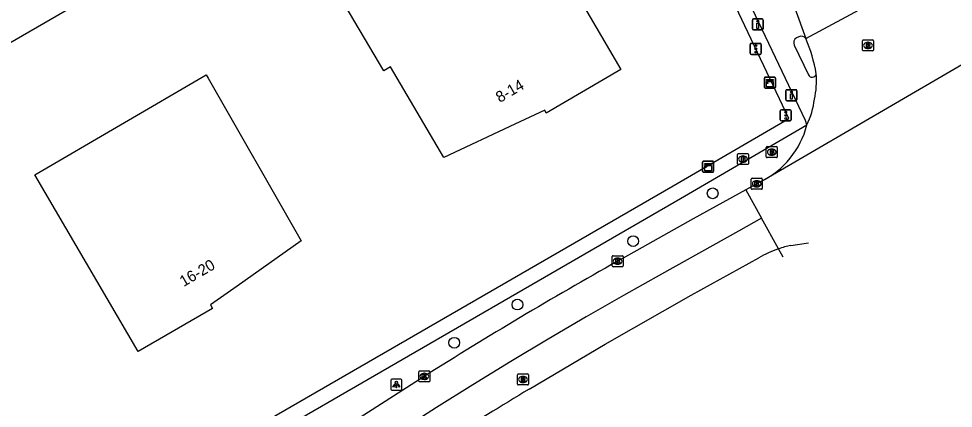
# Model space of a CAD drawing. Extents: x 157692 to 159670, y 381454 to 383289.
# Drawn here: x 159420.3 to 159505.2, y 382379.8 to 382415.2 of the extents above; entities that cross this region are included whole.
import ezdxf

# ---------------------------------------------------------------- set-up
doc = ezdxf.new("R2010")
doc.units = 0
for name, color, linetype in [('IMGEO_Boom', 7, 'Continuous'), ('IMGEO_Brandkraan', 7, 'Continuous'), ('IMGEO_Drukknoppaal', 7, 'Continuous'), ('IMGEO_Fietspad_gesloten', 7, 'Continuous'), ('IMGEO_Kast', 7, 'Continuous'), ('IMGEO_Kolk', 7, 'Continuous'), ('IMGEO_Lichtpunt', 7, 'Continuous'), ('IMGEO_Pand', 7, 'Continuous'), ('IMGEO_Pand_nummerreeks', 7, 'Continuous'), ('IMGEO_Rijbaan_lokaal_open', 7, 'Continuous'), ('IMGEO_Rijbaan_regionaal_gesloten', 7, 'Continuous'), ('IMGEO_Rioolput', 7, 'Continuous'), ('IMGEO_Verkeerseiland_gesloten', 7, 'Continuous'), ('IMGEO_Verkeersregelinstallatiepaal', 7, 'Continuous'), ('IMGEO_Voetpad_open', 7, 'Continuous')]:
    doc.layers.add(name, color=color, linetype=linetype)

msp = doc.modelspace()

# ---------------------------------------------------------------- linework, layer by layer
at = {"layer": 'IMGEO_Boom'}
for centre in [(159483.364, 382399.335), (159476.134, 382394.99), (159465.609, 382389.218), (159459.862, 382385.748)]:
    msp.add_circle(centre, 0.489, dxfattribs=at)
at = {"layer": 'IMGEO_Brandkraan'}
for p, q in [((159488.235, 382402.651), (159488.235, 382403.503)), ((159488.31, 382403.577), (159489.162, 382403.577)), ((159488.723, 382403.357), (159488.748, 382403.357)), ((159489.236, 382403.503), (159489.236, 382402.651)), ((159485.621, 382402.023), (159485.621, 382402.875)), ((159485.696, 382402.949), (159486.548, 382402.949)), ((159486.109, 382402.729), (159486.134, 382402.729)), ((159486.622, 382402.875), (159486.622, 382402.023)), ((159489.162, 382402.577), (159488.31, 382402.577)), ((159488.746, 382402.797), (159488.721, 382402.797)), ((159486.548, 382401.949), (159485.696, 382401.949)), ((159486.132, 382402.169), (159486.107, 382402.169))]:
    msp.add_line(p, q, dxfattribs=at)
for points in [[(159488.235, 382402.651), (159488.235, 382403.503)], [(159488.31, 382403.577), (159489.162, 382403.577)], [(159488.583, 382403.277), (159488.583, 382402.877), (159488.796, 382402.877)], [(159488.814, 382403.277), (159488.583, 382403.277)], [(159488.762, 382403.196), (159488.708, 382403.196), (159488.708, 382403.12)], [(159488.708, 382403.12), (159488.761, 382403.12)], [(159488.77, 382403.044), (159488.708, 382403.044), (159488.708, 382402.963)], [(159489.236, 382403.503), (159489.236, 382402.651)], [(159485.621, 382402.023), (159485.621, 382402.875)], [(159485.696, 382402.949), (159486.548, 382402.949)], [(159485.969, 382402.649), (159485.969, 382402.249), (159486.182, 382402.249)], [(159486.2, 382402.649), (159485.969, 382402.649)], [(159486.148, 382402.568), (159486.094, 382402.568), (159486.094, 382402.492)], [(159486.094, 382402.492), (159486.147, 382402.492)], [(159486.156, 382402.416), (159486.094, 382402.416), (159486.094, 382402.335)], [(159486.094, 382402.335), (159486.156, 382402.335)], [(159486.622, 382402.875), (159486.622, 382402.023)], [(159489.162, 382402.577), (159488.31, 382402.577)], [(159488.708, 382402.963), (159488.77, 382402.963)], [(159486.548, 382401.949), (159485.696, 382401.949)]]:
    msp.add_lwpolyline(points, dxfattribs=at)
for centre, radius, start, end in [((159488.312, 382403.501), 0.0765, 91.55205, 178.44795), ((159488.312, 382403.501), 0.0765, 91.55205, 178.44795), ((159488.763, 382403.158), 0.0379, 267.82845, 90.93552), ((159488.771, 382403.003), 0.0404, 269.87594, 90.50774), ((159488.818, 382403.132), 0.145, 59.4692, 91.53667), ((159488.843, 382403.179), 0.0922, 285.51372, 58.15012), ((159488.848, 382402.987), 0.105, 301.31148, 78.98903), ((159489.16, 382403.501), 0.0765, 1.55205, 88.44795), ((159489.16, 382403.501), 0.0765, 1.55205, 88.44795), ((159485.698, 382402.873), 0.0765, 91.55205, 178.44795), ((159485.698, 382402.873), 0.0765, 91.55205, 178.44795), ((159486.149, 382402.53), 0.0379, 267.82845, 90.93552), ((159486.157, 382402.375), 0.0404, 269.87594, 90.50774), ((159486.188, 382402.5), 0.251, 268.66757, 293.53466), ((159486.204, 382402.504), 0.145, 59.4692, 91.53667), ((159486.229, 382402.551), 0.0922, 285.51372, 58.15012), ((159486.234, 382402.359), 0.105, 301.31148, 78.98903), ((159486.546, 382402.873), 0.0765, 1.55205, 88.44795), ((159486.546, 382402.873), 0.0765, 1.55205, 88.44795), ((159488.312, 382402.653), 0.0765, 181.55205, 268.44795), ((159488.312, 382402.653), 0.0765, 181.55205, 268.44795), ((159488.802, 382403.128), 0.251, 268.66757, 293.53466), ((159489.16, 382402.653), 0.0765, 271.55205, 358.44795), ((159489.16, 382402.653), 0.0765, 271.55205, 358.44795), ((159485.698, 382402.025), 0.0765, 181.55205, 268.44795), ((159485.698, 382402.025), 0.0765, 181.55205, 268.44795), ((159486.546, 382402.025), 0.0765, 271.55205, 358.44795), ((159486.546, 382402.025), 0.0765, 271.55205, 358.44795)]:
    msp.add_arc(centre, radius, start, end, dxfattribs=at)
for centre, major_axis, ratio, start_param, end_param in [((159488.722, 382403.077), (-0.387, 0.002), 0.722429, 4.712389, 7.853982), ((159488.747, 382403.077), (-0.39, 0.002), 0.717154, 1.570796, 4.712389), ((159486.108, 382402.449), (-0.387, 0.002), 0.722429, 4.712389, 7.853982), ((159486.133, 382402.449), (-0.39, 0.002), 0.717154, 1.570796, 4.712389)]:
    msp.add_ellipse(centre, major_axis=major_axis, ratio=ratio, start_param=start_param, end_param=end_param, dxfattribs=at)
at = {"layer": 'IMGEO_Drukknoppaal'}
for p, q in [((159486.971, 382414.286), (159486.971, 382415.086)), ((159486.971, 382415.086), (159486.971, 382414.286)), ((159487.071, 382415.186), (159487.861, 382415.186)), ((159487.861, 382415.186), (159487.071, 382415.186)), ((159487.961, 382415.086), (159487.961, 382414.286)), ((159487.961, 382414.286), (159487.961, 382415.086)), ((159487.861, 382414.186), (159487.071, 382414.186)), ((159487.071, 382414.186), (159487.861, 382414.186)), ((159490.026, 382407.857), (159490.026, 382408.657)), ((159490.026, 382408.657), (159490.026, 382407.857)), ((159490.126, 382408.757), (159490.916, 382408.757)), ((159490.916, 382408.757), (159490.126, 382408.757)), ((159491.016, 382408.657), (159491.016, 382407.857)), ((159491.016, 382407.857), (159491.016, 382408.657)), ((159490.916, 382407.757), (159490.126, 382407.757)), ((159490.126, 382407.757), (159490.916, 382407.757))]:
    msp.add_line(p, q, dxfattribs=at)
for points in [[(159487.541, 382414.811), (159487.541, 382414.311), (159487.391, 382414.311), (159487.391, 382414.811), (159487.541, 382414.811)], [(159490.596, 382408.382), (159490.596, 382407.882), (159490.446, 382407.882), (159490.446, 382408.382), (159490.596, 382408.382)]]:
    msp.add_lwpolyline(points, dxfattribs=at)
for centre in [(159487.466, 382414.976), (159490.521, 382408.547)]:
    msp.add_circle(centre, 0.085, dxfattribs=at)
for centre, start, end in [((159487.071, 382415.086), 90, 180), ((159487.071, 382415.086), 90, 180), ((159487.861, 382415.086), 0, 90), ((159487.861, 382415.086), 360, 90), ((159487.071, 382414.286), 180, 270), ((159487.071, 382414.286), 180, 270), ((159487.861, 382414.286), 270, 0), ((159487.861, 382414.286), 270, 0), ((159490.126, 382408.657), 90, 180), ((159490.126, 382408.657), 90, 180), ((159490.916, 382408.657), 0, 90), ((159490.916, 382408.657), 360, 90), ((159490.126, 382407.857), 180, 270), ((159490.126, 382407.857), 180, 270), ((159490.916, 382407.857), 270, 0), ((159490.916, 382407.857), 270, 0)]:
    msp.add_arc(centre, 0.1, start, end, dxfattribs=at)
at = {"layer": 'IMGEO_Fietspad_gesloten'}
for points in [[(159491.927, 382405.55), (159491.806, 382405.951), (159486.052, 382418.064)], [(159491.21, 382413.575), (159490.991, 382413.474)], [(159490.784, 382412.805), (159492.064, 382410.112)]]:
    msp.add_lwpolyline(points, dxfattribs=at)
for centre, radius, start, end in [((159491.259, 382413.025), 0.523, 120.79985, 204.81423), ((159491.419, 382413.133), 0.489, 33.39913, 115.32325), ((159492.406, 382410.253), 0.37, 202.34871, 352.29955)]:
    msp.add_arc(centre, radius, start, end, dxfattribs=at)
at = {"layer": 'IMGEO_Kast'}
for p, q in [((159488.146, 382409.89), (159488.987, 382409.89)), ((159488.987, 382409.89), (159488.146, 382409.89)), ((159488.071, 382408.965), (159488.071, 382409.806)), ((159488.071, 382409.806), (159488.071, 382408.965)), ((159489.071, 382409.815), (159489.071, 382408.974)), ((159489.071, 382408.974), (159489.071, 382409.815)), ((159488.996, 382408.89), (159488.155, 382408.89)), ((159488.155, 382408.89), (159488.996, 382408.89)), ((159482.522, 382402.257), (159483.363, 382402.257)), ((159483.363, 382402.257), (159482.522, 382402.257)), ((159482.447, 382401.332), (159482.447, 382402.173)), ((159482.447, 382402.173), (159482.447, 382401.332)), ((159483.447, 382402.182), (159483.447, 382401.341)), ((159483.447, 382401.341), (159483.447, 382402.182)), ((159483.372, 382401.257), (159482.531, 382401.257)), ((159482.531, 382401.257), (159483.372, 382401.257))]:
    msp.add_line(p, q, dxfattribs=at)
for points in [[(159488.266, 382409.68), (159488.866, 382409.68), (159488.866, 382409.595), (159488.266, 382409.595), (159488.266, 382409.68)], [(159488.266, 382409.505), (159488.866, 382409.505), (159488.866, 382409.016), (159488.266, 382409.016), (159488.266, 382409.505)], [(159482.642, 382402.047), (159483.242, 382402.047), (159483.242, 382401.962), (159482.642, 382401.962), (159482.642, 382402.047)], [(159482.642, 382401.872), (159483.242, 382401.872), (159483.242, 382401.383), (159482.642, 382401.383), (159482.642, 382401.872)]]:
    msp.add_lwpolyline(points, dxfattribs=at)
for centre in [(159488.35, 382409.354), (159482.726, 382401.721)]:
    msp.add_circle(centre, 0.0377, dxfattribs=at)
for centre, start, end in [((159488.149, 382409.812), 92.4484, 184.28452), ((159488.149, 382409.812), 92.4484, 184.28452), ((159488.993, 382409.812), 2.4484, 94.28452), ((159488.993, 382409.812), 2.4484, 94.28452), ((159488.149, 382408.968), 182.4484, 274.28452), ((159488.149, 382408.968), 182.4484, 274.28452), ((159488.993, 382408.968), 272.4484, 4.28452), ((159488.993, 382408.968), 272.4484, 4.28452), ((159482.525, 382402.179), 92.4484, 184.28452), ((159482.525, 382402.179), 92.4484, 184.28452), ((159483.369, 382402.179), 2.4484, 94.28452), ((159483.369, 382402.179), 2.4484, 94.28452), ((159483.369, 382401.335), 272.4484, 4.28452), ((159483.369, 382401.335), 272.4484, 4.28452), ((159482.525, 382401.335), 182.4484, 274.28452), ((159482.525, 382401.335), 182.4484, 274.28452)]:
    msp.add_arc(centre, 0.0779, start, end, dxfattribs=at)
at = {"layer": 'IMGEO_Kolk'}
for p, q in [((159486.876, 382399.773), (159486.876, 382400.625)), ((159486.951, 382400.699), (159487.803, 382400.699)), ((159487.877, 382400.625), (159487.877, 382399.773)), ((159487.803, 382399.699), (159486.951, 382399.699)), ((159487.387, 382399.919), (159487.362, 382399.919)), ((159487.364, 382400.479), (159487.389, 382400.479)), ((159474.226, 382392.737), (159474.226, 382393.589)), ((159474.301, 382393.663), (159475.153, 382393.663)), ((159474.737, 382392.883), (159474.712, 382392.883)), ((159474.714, 382393.443), (159474.739, 382393.443)), ((159475.227, 382393.589), (159475.227, 382392.737)), ((159475.153, 382392.663), (159474.301, 382392.663)), ((159456.637, 382382.267), (159456.637, 382383.119)), ((159456.712, 382383.193), (159457.564, 382383.193)), ((159457.125, 382382.973), (159457.15, 382382.973)), ((159457.638, 382383.119), (159457.638, 382382.267)), ((159457.564, 382382.193), (159456.712, 382382.193)), ((159457.148, 382382.413), (159457.123, 382382.413))]:
    msp.add_line(p, q, dxfattribs=at)
for points in [[(159486.876, 382399.773), (159486.876, 382400.625)], [(159486.951, 382400.699), (159487.803, 382400.699)], [(159487.877, 382400.625), (159487.877, 382399.773)], [(159487.803, 382399.699), (159486.951, 382399.699)], [(159487.197, 382400.399), (159487.32, 382400.399), (159487.32, 382400.248), (159487.45, 382400.399), (159487.614, 382400.399), (159487.468, 382400.248), (159487.621, 382399.999), (159487.469, 382399.999), (159487.384, 382400.163), (159487.32, 382400.096), (159487.32, 382399.999), (159487.197, 382399.999), (159487.197, 382400.399)], [(159474.226, 382392.737), (159474.226, 382393.589)], [(159474.301, 382393.663), (159475.153, 382393.663)], [(159474.547, 382393.363), (159474.67, 382393.363), (159474.67, 382393.212), (159474.8, 382393.363), (159474.964, 382393.363), (159474.818, 382393.212), (159474.971, 382392.963), (159474.819, 382392.963), (159474.734, 382393.127), (159474.67, 382393.06), (159474.67, 382392.963), (159474.547, 382392.963), (159474.547, 382393.363)], [(159475.227, 382393.589), (159475.227, 382392.737)], [(159475.153, 382392.663), (159474.301, 382392.663)], [(159456.637, 382382.267), (159456.637, 382383.119)], [(159456.712, 382383.193), (159457.564, 382383.193)], [(159456.958, 382382.893), (159457.081, 382382.893), (159457.081, 382382.742), (159457.211, 382382.893), (159457.375, 382382.893), (159457.229, 382382.742), (159457.382, 382382.493), (159457.23, 382382.493), (159457.145, 382382.657), (159457.081, 382382.59), (159457.081, 382382.493), (159456.958, 382382.493), (159456.958, 382382.893)], [(159457.638, 382383.119), (159457.638, 382382.267)], [(159457.564, 382382.193), (159456.712, 382382.193)]]:
    msp.add_lwpolyline(points, dxfattribs=at)
for centre, start, end in [((159486.953, 382400.623), 91.55205, 178.44795), ((159486.953, 382400.623), 91.55205, 178.44795), ((159487.801, 382400.623), 1.55205, 88.44795), ((159487.801, 382400.623), 1.55205, 88.44795), ((159486.953, 382399.775), 181.55205, 268.44795), ((159486.953, 382399.775), 181.55205, 268.44795), ((159487.801, 382399.775), 271.55205, 358.44795), ((159487.801, 382399.775), 271.55205, 358.44795), ((159474.303, 382393.587), 91.55205, 178.44795), ((159474.303, 382393.587), 91.55205, 178.44795), ((159475.151, 382393.587), 1.55205, 88.44795), ((159475.151, 382393.587), 1.55205, 88.44795), ((159474.303, 382392.739), 181.55205, 268.44795), ((159474.303, 382392.739), 181.55205, 268.44795), ((159475.151, 382392.739), 271.55205, 358.44795), ((159475.151, 382392.739), 271.55205, 358.44795), ((159456.714, 382383.117), 91.55205, 178.44795), ((159456.714, 382383.117), 91.55205, 178.44795), ((159457.562, 382383.117), 1.55205, 88.44795), ((159457.562, 382383.117), 1.55205, 88.44795), ((159456.714, 382382.269), 181.55205, 268.44795), ((159456.714, 382382.269), 181.55205, 268.44795), ((159457.562, 382382.269), 271.55205, 358.44795), ((159457.562, 382382.269), 271.55205, 358.44795)]:
    msp.add_arc(centre, 0.0765, start, end, dxfattribs=at)
for centre, major_axis, ratio, start_param, end_param in [((159487.363, 382400.199), (-0.387, 0.002), 0.722429, 4.712389, 7.853982), ((159487.388, 382400.199), (-0.39, 0.002), 0.717154, 1.570796, 4.712389), ((159474.713, 382393.163), (-0.387, 0.002), 0.722429, 4.712389, 7.853982), ((159474.738, 382393.163), (-0.39, 0.002), 0.717154, 1.570796, 4.712389), ((159457.124, 382382.693), (-0.387, 0.002), 0.722429, 4.712389, 7.853982), ((159457.149, 382382.693), (-0.39, 0.002), 0.717154, 1.570796, 4.712389)]:
    msp.add_ellipse(centre, major_axis=major_axis, ratio=ratio, start_param=start_param, end_param=end_param, dxfattribs=at)
at = {"layer": 'IMGEO_Lichtpunt'}
for p, q in [((159454.101, 382382.346), (159454.101, 382381.539)), ((159454.101, 382382.346), (159454.101, 382381.539)), ((159455.003, 382382.441), (159454.195, 382382.441)), ((159455.003, 382382.441), (159454.195, 382382.441)), ((159455.097, 382381.539), (159455.097, 382382.346)), ((159455.097, 382381.539), (159455.097, 382382.346)), ((159454.195, 382381.445), (159455.003, 382381.445)), ((159454.195, 382381.445), (159455.003, 382381.445))]:
    msp.add_line(p, q, dxfattribs=at)
for points in [[(159454.475, 382382.01), (159454.514, 382381.982), (159454.326, 382381.72), (159454.288, 382381.747), (159454.475, 382382.01)], [(159454.577, 382381.962), (159454.624, 382381.962), (159454.624, 382381.64), (159454.577, 382381.64), (159454.577, 382381.962)], [(159454.687, 382381.982), (159454.725, 382382.009), (159454.912, 382381.747), (159454.873, 382381.719), (159454.687, 382381.982)]]:
    msp.add_lwpolyline(points, dxfattribs=at)
msp.add_circle((159454.6, 382382.144), 0.0994, dxfattribs=at)
for centre, start, end in [((159454.195, 382382.346), 90, 180), ((159454.195, 382382.346), 90, 180), ((159455.003, 382382.346), 0, 90), ((159455.003, 382382.346), 0, 90), ((159454.195, 382381.539), 180, 270), ((159454.195, 382381.539), 180, 270), ((159455.003, 382381.539), 270, 0), ((159455.003, 382381.539), 270, 360)]:
    msp.add_arc(centre, 0.0946, start, end, dxfattribs=at)
at = {"layer": 'IMGEO_Pand'}
for points in [[(159444.771, 382441.932), (159425.334, 382430.307), (159423.316, 382429.099), (159429.35, 382418.757), (159426.989, 382417.388), (159407.201, 382405.92), (159365.665, 382477.106), (159409.291, 382502.562), (159444.771, 382441.932)], [(159465.608, 382426.66), (159475.023, 382410.584), (159468.234, 382406.628), (159468.099, 382406.892), (159465.361, 382405.61), (159458.923, 382402.595), (159454.056, 382410.836), (159453.467, 382410.469), (159449.46, 382417.245), (159465.608, 382426.66)], [(159445.949, 382395.012), (159440.13, 382390.905), (159437.709, 382389.197), (159437.878, 382388.875), (159431.12, 382384.942), (159421.72, 382401.024), (159437.311, 382410.108), (159437.488, 382409.795), (159445.949, 382395.012)]]:
    msp.add_lwpolyline(points, dxfattribs=at)
at = {"layer": 'IMGEO_Rijbaan_lokaal_open'}
msp.add_lwpolyline([(159484.765, 382428.925), (159490.839, 382416.167), (159491.828, 382413.402)], dxfattribs=at)
at = {"layer": 'IMGEO_Rijbaan_regionaal_gesloten'}
for points in [[(159491.828, 382413.402), (159499.557, 382417.592)], [(159512.62, 382414.877), (159488.084, 382400.548), (159487.75, 382400.413)], [(159486.374, 382399.654), (159481.579, 382397.009), (159474.727, 382393.163)], [(159487.75, 382400.413), (159486.374, 382399.654)], [(159486.374, 382399.654), (159487.798, 382397.074)], [(159487.798, 382397.074), (159485.715, 382395.88), (159478.698, 382391.996), (159475.253, 382390.042), (159471.85, 382388.112), (159468.4, 382386.084), (159465.002, 382384.045), (159461.542, 382381.924), (159458.255, 382379.857), (159451.537, 382375.549)], [(159489.339, 382394.279), (159487.798, 382397.074)], [(159490.472, 382394.604), (159492.092, 382394.828)], [(159466.676, 382381.526), (159473.573, 382385.623), (159481.404, 382390.084), (159487.549, 382393.469)], [(159457.138, 382382.693), (159442.595, 382373.372), (159433.32, 382367.586), (159433.034, 382367.416)]]:
    msp.add_lwpolyline(points, dxfattribs=at)
for centre, radius, start, end in [((159480.046, 382408.186), 12.885, 9.00428, 23.87755), ((159485.659, 382409.511), 7.147, 346.88002, 5.55428), ((159485.334, 382408.772), 7.338, 333.95207, 353.08592), ((159484.328, 382407.462), 7.836, 295.89336, 345.87611), ((159492.87, 382384.106), 10.768, 102.86805, 109.14293), ((159492.878, 382384.076), 10.799, 109.12818, 119.56665), ((159662.754, 382057.279), 384.931, 119.24, 122.28716), ((159702.769, 381987.741), 459.136, 120.94475, 123.14855)]:
    msp.add_arc(centre, radius, start, end, dxfattribs=at)
at = {"layer": 'IMGEO_Rioolput'}
for p, q in [((159497.06, 382413.284), (159497.912, 382413.284)), ((159496.985, 382412.358), (159496.985, 382413.21)), ((159497.496, 382412.504), (159497.471, 382412.504)), ((159497.473, 382413.064), (159497.498, 382413.064)), ((159497.986, 382413.21), (159497.986, 382412.358)), ((159497.912, 382412.284), (159497.06, 382412.284)), ((159465.608, 382381.984), (159465.608, 382382.836)), ((159465.683, 382382.91), (159466.535, 382382.91)), ((159466.096, 382382.69), (159466.121, 382382.69)), ((159466.609, 382382.836), (159466.609, 382381.984)), ((159466.535, 382381.91), (159465.683, 382381.91)), ((159466.119, 382382.13), (159466.094, 382382.13))]:
    msp.add_line(p, q, dxfattribs=at)
for points in [[(159497.06, 382413.284), (159497.912, 382413.284)], [(159496.985, 382412.358), (159496.985, 382413.21)], [(159497.574, 382412.982), (159497.322, 382412.984), (159497.322, 382412.584)], [(159497.322, 382412.584), (159497.446, 382412.584), (159497.446, 382412.746), (159497.457, 382412.746)], [(159497.5, 382412.903), (159497.446, 382412.903), (159497.446, 382412.822)], [(159497.446, 382412.822), (159497.498, 382412.822)], [(159497.504, 382412.717), (159497.575, 382412.584), (159497.715, 382412.584), (159497.65, 382412.71)], [(159497.986, 382413.21), (159497.986, 382412.358)], [(159497.912, 382412.284), (159497.06, 382412.284)], [(159465.608, 382381.984), (159465.608, 382382.836)], [(159465.683, 382382.91), (159466.535, 382382.91)], [(159466.609, 382382.836), (159466.609, 382381.984)], [(159466.535, 382381.91), (159465.683, 382381.91)], [(159466.197, 382382.608), (159465.945, 382382.61), (159465.945, 382382.21)], [(159465.945, 382382.21), (159466.069, 382382.21), (159466.069, 382382.372), (159466.08, 382382.372)], [(159466.123, 382382.529), (159466.069, 382382.529), (159466.069, 382382.448)], [(159466.069, 382382.448), (159466.121, 382382.448)], [(159466.127, 382382.343), (159466.198, 382382.21), (159466.338, 382382.21), (159466.273, 382382.336)]]:
    msp.add_lwpolyline(points, dxfattribs=at)
for centre, radius, start, end in [((159497.062, 382413.208), 0.0765, 91.55205, 178.44795), ((159497.062, 382413.208), 0.0765, 91.55205, 178.44795), ((159497.91, 382413.208), 0.0765, 1.55205, 88.44795), ((159497.91, 382413.208), 0.0765, 1.55205, 88.44795), ((159497.456, 382412.693), 0.0533, 26.02933, 88.69889), ((159497.482, 382413.011), 0.19, 274.7715, 282.96867), ((159497.506, 382412.807), 0.0964, 77.00612, 93.18647), ((159497.52, 382412.864), 0.0378, 276.66336, 79.67722), ((159497.573, 382412.872), 0.109, 350.36119, 89.41601), ((159497.571, 382412.872), 0.112, 277.58423, 350.98172), ((159497.555, 382412.657), 0.108, 29.51342, 73.79051), ((159497.062, 382412.36), 0.0765, 181.55205, 268.44795), ((159497.062, 382412.36), 0.0765, 181.55205, 268.44795), ((159497.91, 382412.36), 0.0765, 271.55205, 358.44795), ((159497.91, 382412.36), 0.0765, 271.55205, 358.44795), ((159465.685, 382382.834), 0.0765, 91.55205, 178.44795), ((159465.685, 382382.834), 0.0765, 91.55205, 178.44795), ((159466.533, 382382.834), 0.0765, 1.55205, 88.44795), ((159466.533, 382382.834), 0.0765, 1.55205, 88.44795), ((159465.685, 382381.986), 0.0765, 181.55205, 268.44795), ((159465.685, 382381.986), 0.0765, 181.55205, 268.44795), ((159466.079, 382382.319), 0.0533, 26.02933, 88.69889), ((159466.105, 382382.637), 0.19, 274.7715, 282.96867), ((159466.129, 382382.433), 0.0964, 77.00612, 93.18647), ((159466.143, 382382.49), 0.0378, 276.66336, 79.67722), ((159466.196, 382382.498), 0.109, 350.36119, 89.41601), ((159466.194, 382382.498), 0.112, 277.58423, 350.98172), ((159466.178, 382382.283), 0.108, 29.51342, 73.79051), ((159466.533, 382381.986), 0.0765, 271.55205, 358.44795), ((159466.533, 382381.986), 0.0765, 271.55205, 358.44795)]:
    msp.add_arc(centre, radius, start, end, dxfattribs=at)
for centre, major_axis, ratio, start_param, end_param in [((159497.472, 382412.784), (-0.387, 0.002), 0.722429, 4.712389, 7.853982), ((159497.497, 382412.784), (-0.39, 0.002), 0.717154, 1.570796, 4.712389), ((159466.095, 382382.41), (-0.387, 0.002), 0.722429, 4.712389, 7.853982), ((159466.12, 382382.41), (-0.39, 0.002), 0.717154, 1.570796, 4.712389)]:
    msp.add_ellipse(centre, major_axis=major_axis, ratio=ratio, start_param=start_param, end_param=end_param, dxfattribs=at)
at = {"layer": 'IMGEO_Verkeerseiland_gesloten'}
msp.add_lwpolyline([(159489.771, 382393.517), (159489.339, 382394.279)], dxfattribs=at)
at = {"layer": 'IMGEO_Verkeersregelinstallatiepaal'}
for p, q in [((159486.786, 382412.069), (159486.786, 382412.869)), ((159486.786, 382412.869), (159486.786, 382412.069)), ((159486.886, 382412.969), (159487.676, 382412.969)), ((159487.676, 382412.969), (159486.886, 382412.969)), ((159487.776, 382412.869), (159487.776, 382412.069)), ((159487.776, 382412.069), (159487.776, 382412.869)), ((159487.676, 382411.969), (159486.886, 382411.969)), ((159486.886, 382411.969), (159487.676, 382411.969)), ((159489.508, 382406.021), (159489.508, 382406.821)), ((159489.508, 382406.821), (159489.508, 382406.021)), ((159489.608, 382406.921), (159490.398, 382406.921)), ((159490.398, 382406.921), (159489.608, 382406.921)), ((159490.498, 382406.821), (159490.498, 382406.021)), ((159490.498, 382406.021), (159490.498, 382406.821)), ((159490.398, 382405.921), (159489.608, 382405.921)), ((159489.608, 382405.921), (159490.398, 382405.921))]:
    msp.add_line(p, q, dxfattribs=at)
for centre in [(159487.281, 382412.759), (159487.281, 382412.469), (159487.281, 382412.179), (159490.003, 382406.711), (159490.003, 382406.421), (159490.003, 382406.131)]:
    msp.add_circle(centre, 0.085, dxfattribs=at)
for centre, start, end in [((159486.886, 382412.869), 90, 180), ((159486.886, 382412.869), 90, 180), ((159487.676, 382412.869), 0, 90), ((159487.676, 382412.869), 360, 90), ((159486.886, 382412.069), 180, 270), ((159486.886, 382412.069), 180, 270), ((159487.676, 382412.069), 270, 0), ((159487.676, 382412.069), 270, 0), ((159489.608, 382406.821), 90, 180), ((159489.608, 382406.821), 90, 180), ((159490.398, 382406.821), 0, 90), ((159490.398, 382406.821), 360, 90), ((159489.608, 382406.021), 180, 270), ((159489.608, 382406.021), 180, 270), ((159490.398, 382406.021), 270, 0), ((159490.398, 382406.021), 270, 0)]:
    msp.add_arc(centre, 0.1, start, end, dxfattribs=at)
at = {"layer": 'IMGEO_Voetpad_open'}
for points in [[(159366.791, 382334.621), (159371.307, 382337.202), (159371.24, 382337.319), (159380.619, 382342.772), (159479.765, 382400.029), (159490.281, 382406.143), (159478.308, 382431.393)], [(159411.578, 382358.245), (159411.24, 382358.862), (159480.43, 382398.86), (159491.927, 382405.55)]]:
    msp.add_lwpolyline(points, dxfattribs=at)

# ---------------------------------------------------------------- texts
at = {"layer": 'IMGEO_Pand_nummerreeks'}
for s, rotation, p in [('8-14', 30.22967, (159464.002, 382407.544)), ('16-20', 30.19842, (159435.251, 382390.811))]:
    msp.add_text(s, height=1, rotation=rotation, dxfattribs=at).set_placement(p)

doc.saveas('drawing.dxf')
